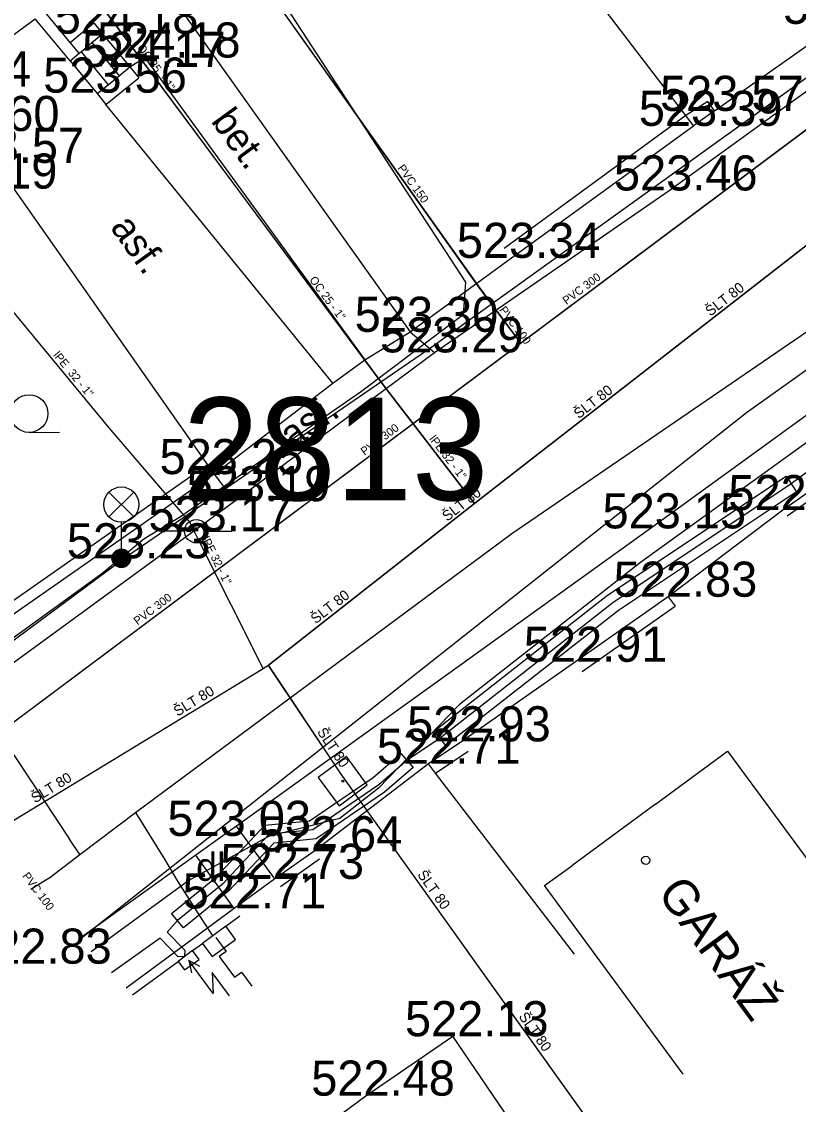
# Model space of a CAD drawing. Extents: x -668867 to -667827, y -1131943 to -1131019.
# Drawn here: x -668660.29 to -668643.7, y -1131524.01 to -1131500.87 of the extents above; entities that cross this region are included whole.
import ezdxf

# ---------------------------------------------------------------- set-up
doc = ezdxf.new("R2010")
doc.units = 0
for name, color, linetype in [('G_Bod_tecka', 7, 'Continuous'), ('G_Bod_vyska', 7, 'Continuous'), ('G_Budovy-znacky', 7, 'Continuous'), ('G_Budovy_Objekty', 7, 'Continuous'), ('G_Budovy_vstupy', 7, 'Continuous'), ('G_Cesty_Schody', 7, 'Continuous'), ('G_Objekty_technicke', 7, 'Continuous'), ('G_Plochy_zpevnene', 7, 'Continuous'), ('G_Ploty', 7, 'Continuous'), ('G_Ploty_vstupy', 7, 'Continuous'), ('G_Popisy_povrchu', 7, 'Continuous'), ('G_Poznamky_odkaz', 7, 'Continuous'), ('G_Site-Rozvadece', 7, 'Continuous'), ('G_Site-Sachty_N', 7, 'Continuous'), ('G_Site-vodovod', 7, 'Continuous'), ('G_Z_CHRANICKA-TEPLOVOD_kotovane', 7, 'Continuous'), ('G_Z_ELsilove_podz_kotovane', 7, 'Continuous'), ('G_Z_KANAL_podz_kotovane', 7, 'Continuous'), ('G_Z_PLYNY_podz_geodeticky', 7, 'Continuous'), ('G_Z_SPOJE_podz_geodeticky', 7, 'Continuous'), ('G_Z_SPOJE_podz_kotovane', 7, 'Continuous'), ('G_Z_SPOJE_podz_priblizne', 7, 'Continuous'), ('G_Z_VODA_podz_kotovane', 7, 'Continuous'), ('G_Zelen-Znacky', 7, 'Continuous'), ('Vrstva 1', 7, 'Continuous'), ('Vrstva 12', 7, 'Continuous'), ('Vrstva 17', 7, 'Continuous'), ('Vrstva 25', 7, 'Continuous'), ('Vrstva 26', 7, 'Continuous'), ('Vrstva 27', 7, 'Continuous'), ('Vrstva 3', 7, 'Continuous'), ('Vrstva 4', 7, 'Continuous'), ('Vrstva 6', 7, 'Continuous')]:
    doc.layers.add(name, color=color, linetype=linetype)

msp = doc.modelspace()

# ---------------------------------------------------------------- linework, layer by layer
at = {"layer": 'G_Bod_tecka'}
for p, q in [((-668658.56, -1131501.13), (-668658.56, -1131501.13)), ((-668657.66, -1131501.64), (-668657.66, -1131501.64)), ((-668657.98, -1131501.84), (-668657.98, -1131501.84)), ((-668658.65, -1131502.39), (-668658.65, -1131502.39)), ((-668645.49, -1131502.78), (-668645.49, -1131502.78)), ((-668645.94, -1131503.1), (-668645.94, -1131503.1)), ((-668646.46, -1131504.48), (-668646.46, -1131504.48)), ((-668649.83, -1131505.92), (-668649.83, -1131505.92)), ((-668651.99, -1131507.5), (-668651.99, -1131507.5)), ((-668651.47, -1131507.94), (-668651.47, -1131507.94)), ((-668656.18, -1131510.54), (-668656.18, -1131510.54)), ((-668655.74, -1131511.12), (-668655.74, -1131511.12)), ((-668644.03, -1131511.31), (-668644.03, -1131511.31)), ((-668646.86, -1131511.7), (-668646.86, -1131511.7)), ((-668656.56, -1131511.76), (-668656.56, -1131511.76)), ((-668658.16, -1131512.34), (-668658.16, -1131512.34)), ((-668646.48, -1131513.16), (-668646.48, -1131513.16)), ((-668648.46, -1131514.55), (-668648.46, -1131514.55)), ((-668650.89, -1131516.25), (-668650.89, -1131516.25)), ((-668651.6, -1131516.73), (-668651.6, -1131516.73)), ((-668655.99, -1131518.27), (-668655.99, -1131518.27)), ((-668654.05, -1131518.6), (-668654.05, -1131518.6)), ((-668654.88, -1131519.19), (-668654.88, -1131519.19)), ((-668655.75, -1131519.82), (-668655.75, -1131519.82)), ((-668651.08, -1131522.55), (-668651.08, -1131522.55)), ((-668652.94, -1131523.82), (-668652.94, -1131523.82))]:
    msp.add_line(p, q, dxfattribs=at)
at = {"layer": 'G_Budovy-znacky'}
msp.add_circle((-668646.959, -1131518.79), 0.0875, dxfattribs=at)
at = {"layer": 'G_Budovy_Objekty'}
for p, q in [((-668646.75, -1131517.59), (-668645.21, -1131516.46)), ((-668645.21, -1131516.46), (-668642.25, -1131520.49)), ((-668649.12, -1131519.33), (-668648.54, -1131518.91)), ((-668646.16, -1131523.36), (-668649.12, -1131519.33)), ((-668652.94, -1131523.82), (-668651.08, -1131522.55)), ((-668648.26, -1131526.68), (-668651.08, -1131522.55)), ((-668654.637, -1131525.078), (-668652.94, -1131523.82))]:
    msp.add_line(p, q, dxfattribs=at)
at = {"layer": 'G_Budovy_vstupy'}
for p, q in [((-668661.98, -1131502.26), (-668660, -1131500.81)), ((-668646.75, -1131517.59), (-668648.54, -1131518.91))]:
    msp.add_line(p, q, dxfattribs=at)
at = {"layer": 'G_Cesty_Schody'}
for p, q in [((-668659.25, -1131501.32), (-668658.75, -1131500.9)), ((-668658.75, -1131500.9), (-668658.56, -1131501.13)), ((-668658.79, -1131501.32), (-668658.56, -1131501.13)), ((-668658.56, -1131501.13), (-668657.98, -1131501.84)), ((-668659.02, -1131501.52), (-668658.44, -1131502.22)), ((-668658.79, -1131501.32), (-668658.21, -1131502.03)), ((-668659.25, -1131501.71), (-668659.06, -1131501.55)), ((-668659.25, -1131501.71), (-668658.68, -1131502.41)), ((-668658.21, -1131502.03), (-668657.98, -1131501.84)), ((-668657.98, -1131501.84), (-668657.79, -1131502.07)), ((-668658.68, -1131502.41), (-668658.44, -1131502.22)), ((-668658.49, -1131502.64), (-668657.79, -1131502.07)), ((-668658.44, -1131502.22), (-668658.21, -1131502.03)), ((-668658.68, -1131502.41), (-668658.49, -1131502.64))]:
    msp.add_line(p, q, dxfattribs=at)
msp.add_lwpolyline([(-668659.06, -1131501.55), (-668659.02, -1131501.52), (-668658.79, -1131501.32)], dxfattribs=at)
at = {"layer": 'G_Objekty_technicke'}
for p, q in [((-668658.425, -1131510.925), (-668657.895, -1131511.455)), ((-668658.425, -1131511.455), (-668657.895, -1131510.925)), ((-668658.16, -1131512.34), (-668658.16, -1131511.565))]:
    msp.add_line(p, q, dxfattribs=at)
for centre, radius in [((-668658.16, -1131511.19), 0.375), ((-668658.16, -1131512.34), 0.2), ((-668658.16, -1131512.34), 0.18), ((-668658.16, -1131512.34), 0.16), ((-668658.16, -1131512.34), 0.14), ((-668658.16, -1131512.34), 0.12), ((-668658.16, -1131512.34), 0.1), ((-668658.16, -1131512.34), 0.08), ((-668658.16, -1131512.34), 0.06), ((-668658.16, -1131512.34), 0.04), ((-668658.16, -1131512.34), 0.02)]:
    msp.add_circle(centre, radius, dxfattribs=at)
at = {"layer": 'G_Plochy_zpevnene'}
for p, q in [((-668657.84, -1131499.28), (-668651.99, -1131507.5)), ((-668659.25, -1131501.71), (-668660, -1131500.81)), ((-668659.25, -1131501.32), (-668659.79, -1131500.67)), ((-668659.06, -1131501.55), (-668659.25, -1131501.32)), ((-668657.98, -1131501.84), (-668657.66, -1131501.64)), ((-668657.66, -1131501.64), (-668652.96, -1131508.1)), ((-668653.64, -1131508.6), (-668658.49, -1131502.64)), ((-668634.79, -1131502.94), (-668646.86, -1131511.7)), ((-668651.99, -1131507.5), (-668651.47, -1131507.94)), ((-668655.74, -1131511.12), (-668651.47, -1131507.94)), ((-668656.18, -1131510.54), (-668655.74, -1131511.12)), ((-668654.88, -1131519.19), (-668655.7, -1131518.06)), ((-668655.75, -1131519.82), (-668656.57, -1131518.68))]:
    msp.add_line(p, q, dxfattribs=at)
for points in [[(-668651.47, -1131507.94), (-668646.46, -1131504.48), (-668639.4, -1131499.37), (-668635.23, -1131496.4), (-668633.63, -1131495.24)], [(-668660.68, -1131504.13), (-668656.32, -1131510.34), (-668656.18, -1131510.54)], [(-668662.986, -1131516.401), (-668655.74, -1131511.12)], [(-668646.86, -1131511.7), (-668655.7, -1131518.06), (-668655.99, -1131518.27), (-668656.57, -1131518.68), (-668659.067, -1131520.474)]]:
    msp.add_lwpolyline(points, dxfattribs=at)
at = {"layer": 'G_Ploty'}
for p, q in [((-668646.1, -1131502.88), (-668652.73, -1131494.21)), ((-668645.63, -1131502.58), (-668646.1, -1131502.88)), ((-668645.49, -1131502.78), (-668645.63, -1131502.58)), ((-668646.1, -1131502.88), (-668649.98, -1131505.72)), ((-668645.94, -1131503.1), (-668646.1, -1131502.88)), ((-668645.49, -1131502.78), (-668645.94, -1131503.1)), ((-668649.83, -1131505.92), (-668645.94, -1131503.1)), ((-668634.69, -1131504.75), (-668644.03, -1131511.31)), ((-668643.94, -1131511.43), (-668638.45, -1131507.57)), ((-668656.18, -1131510.54), (-668663.62, -1131515.742)), ((-668656.32, -1131510.34), (-668661.59, -1131514.03)), ((-668646.48, -1131513.16), (-668648.46, -1131514.55)), ((-668646.48, -1131513.16), (-668646.33, -1131513.36)), ((-668648.32, -1131514.76), (-668646.33, -1131513.36)), ((-668650.89, -1131516.25), (-668651.6, -1131516.73)), ((-668651.45, -1131516.93), (-668650.75, -1131516.46)), ((-668651.45, -1131516.93), (-668651.6, -1131516.73)), ((-668648.48, -1131520.8), (-668651.45, -1131516.93)), ((-668654.05, -1131518.6), (-668654.88, -1131519.19)), ((-668654.76, -1131519.35), (-668653.93, -1131518.76)), ((-668655.75, -1131519.82), (-668658.06, -1131521.52)), ((-668655.93, -1131520.2), (-668655.63, -1131519.98)), ((-668656.64, -1131520.72), (-668656.43, -1131520.57)), ((-668657.921, -1131521.665), (-668656.95, -1131520.95))]:
    msp.add_line(p, q, dxfattribs=at)
at = {"layer": 'G_Ploty_vstupy'}
for p, q in [((-668645.49, -1131502.78), (-668642.86, -1131500.92)), ((-668652.96, -1131508.1), (-668651.99, -1131507.5)), ((-668653.64, -1131508.6), (-668652.96, -1131508.1)), ((-668656.18, -1131510.54), (-668653.64, -1131508.6)), ((-668644.03, -1131511.31), (-668646.48, -1131513.16)), ((-668648.46, -1131514.55), (-668650.89, -1131516.25)), ((-668651.6, -1131516.73), (-668654.05, -1131518.6)), ((-668654.88, -1131519.19), (-668655.75, -1131519.82))]:
    msp.add_line(p, q, dxfattribs=at)
msp.add_lwpolyline([(-668651.99, -1131507.5), (-668649.83, -1131505.92)], dxfattribs=at)
at = {"layer": 'G_Site-Rozvadece'}
for p, q in [((-668656.202, -1131521.635), (-668656.72, -1131520.93)), ((-668656.487, -1131521.062), (-668656.72, -1131520.93)), ((-668656.72, -1131520.93), (-668656.664, -1131521.193)), ((-668655.852, -1131521.689), (-668656.223, -1131521.185)), ((-668656.223, -1131521.185), (-668656.202, -1131521.635))]:
    msp.add_line(p, q, dxfattribs=at)
for points in [[(-668655.87, -1131520.28), (-668655.93, -1131520.2), (-668656.43, -1131520.57), (-668656.37, -1131520.65), (-668656.22, -1131520.85), (-668655.72, -1131520.48)], [(-668656.64, -1131520.72), (-668656.95, -1131520.95), (-668656.81, -1131521.13), (-668656.5, -1131520.91)]]:
    msp.add_lwpolyline(points, close=True, dxfattribs=at)
msp.add_lwpolyline([(-668656.14, -1131520.44), (-668655.923, -1131520.737), (-668656.07, -1131520.845), (-668655.743, -1131521.29), (-668655.595, -1131521.182), (-668655.376, -1131521.478)], dxfattribs=at)
at = {"layer": 'G_Site-Sachty_N'}
msp.add_lwpolyline([(-668653.51, -1131517.624), (-668652.906, -1131517.18), (-668653.35, -1131516.576), (-668653.954, -1131517.02)], close=True, dxfattribs=at)
msp.add_circle((-668653.43, -1131517.1), 0.02, dxfattribs=at)
at = {"layer": 'G_Site-vodovod'}
for p, q in [((-668656.81, -1131511.76), (-668657.31, -1131511.76)), ((-668656.31, -1131511.76), (-668655.81, -1131511.76))]:
    msp.add_line(p, q, dxfattribs=at)
msp.add_circle((-668656.56, -1131511.76), 0.25, dxfattribs=at)
at = {"layer": 'G_Z_CHRANICKA-TEPLOVOD_kotovane'}
for points in [[(-668651.473, -1131516.023), (-668647.777, -1131513.128), (-668643.961, -1131510.584), (-668643.739, -1131510.916), (-668647.543, -1131513.452), (-668651.227, -1131516.337)], [(-668657.086, -1131519.925), (-668656.137, -1131519.153), (-668655.095, -1131518.038), (-668654.14, -1131517.946), (-668652.782, -1131517.021), (-668652.191, -1131516.509), (-668651.929, -1131516.811), (-668652.538, -1131517.339), (-668654, -1131518.334), (-668654.905, -1131518.422), (-668655.863, -1131519.447), (-668656.833, -1131520.236)]]:
    msp.add_lwpolyline(points, close=True, dxfattribs=at)
at = {"layer": 'G_Z_ELsilove_podz_kotovane'}
for points in [[(-668663.235, -1131516.142), (-668658.05, -1131512.3), (-668651.53, -1131507.82), (-668636.54, -1131497.04), (-668629.83, -1131492.22), (-668629.73, -1131491.85), (-668629.57, -1131492.08), (-668621.5, -1131486.25), (-668606.96, -1131475.86), (-668606.86, -1131475.52), (-668606.76, -1131475.72), (-668596.23, -1131468.15)], [(-668627.94, -1131499.699), (-668628.447, -1131499.684), (-668631.256, -1131501.544), (-668630.814, -1131502.09), (-668630.83, -1131502.23), (-668630.97, -1131502.216), (-668631.421, -1131501.659), (-668637.95, -1131506.4), (-668643.85, -1131510.75), (-668647.66, -1131513.29), (-668651.35, -1131516.18), (-668652.06, -1131516.66), (-668652.66, -1131517.18), (-668654.07, -1131518.14), (-668655, -1131518.23), (-668656, -1131519.3), (-668656.96, -1131520.08), (-668657.183, -1131520.326), (-668656.805, -1131520.712), (-668656.809, -1131520.849), (-668656.947, -1131520.852), (-668657.332, -1131520.458), (-668658.372, -1131521.196)]]:
    msp.add_lwpolyline(points, dxfattribs=at)
at = {"layer": 'G_Z_KANAL_podz_kotovane'}
msp.add_line((-668650.54, -1131506.52), (-668649.63, -1131507.75), dxfattribs=at)
for points in [[(-668664.4, -1131490.84), (-668662.8, -1131489.66), (-668655.12, -1131500.08), (-668650.54, -1131506.52)], [(-668640.74, -1131501.1), (-668662.245, -1131517.171)]]:
    msp.add_lwpolyline(points, dxfattribs=at)
at = {"layer": 'G_Z_PLYNY_podz_geodeticky'}
for points in [[(-668660.092, -1131519.409), (-668659.77, -1131519.21), (-668659.69, -1131519.16), (-668659.05, -1131518.67), (-668657.86, -1131517.77), (-668649.82, -1131511.81), (-668639.62, -1131504.83)], [(-668661.55, -1131514.89), (-668659.27, -1131518.34)], [(-668657.86, -1131517.77), (-668657.24, -1131518.77), (-668656.96, -1131519.24), (-668656.43, -1131520.08), (-668656.22, -1131520.39)], [(-668659.05, -1131518.67), (-668659.27, -1131518.34)]]:
    msp.add_lwpolyline(points, dxfattribs=at)
at = {"layer": 'G_Z_SPOJE_podz_geodeticky'}
for points in [[(-668659.76, -1131499.32), (-668656.78, -1131497.22), (-668654.75, -1131500.39), (-668650.81, -1131506.44), (-668650.86, -1131507.14), (-668653.05, -1131508.79), (-668656.45, -1131511.14), (-668656.9, -1131511.45), (-668657.68, -1131511.93), (-668658.58, -1131512.67), (-668663.292, -1131516.083)], [(-668631.14, -1131499.93), (-668635.82, -1131502.83), (-668644.81, -1131509.23), (-668659.051, -1131520.491)], [(-668638.39, -1131506.21), (-668643.33, -1131509.73), (-668647.07, -1131512.43), (-668650.94, -1131515.46), (-668652.67, -1131517.25), (-668653.49, -1131517.9), (-668655.02, -1131518.28), (-668656.72, -1131519.22), (-668658.807, -1131520.744)]]:
    msp.add_lwpolyline(points, dxfattribs=at)
at = {"layer": 'G_Z_SPOJE_podz_kotovane'}
for points in [[(-668659.76, -1131499.32), (-668656.78, -1131497.22), (-668654.75, -1131500.39), (-668650.81, -1131506.44), (-668650.86, -1131507.14), (-668653.05, -1131508.79), (-668656.45, -1131511.14), (-668656.9, -1131511.45), (-668657.68, -1131511.93), (-668658.58, -1131512.67), (-668663.292, -1131516.083)], [(-668638.39, -1131506.21), (-668643.33, -1131509.73), (-668647.07, -1131512.43), (-668650.94, -1131515.46), (-668652.67, -1131517.25), (-668653.49, -1131517.9), (-668655.02, -1131518.28), (-668656.72, -1131519.22), (-668658.807, -1131520.744)]]:
    msp.add_lwpolyline(points, dxfattribs=at)
at = {"layer": 'G_Z_SPOJE_podz_priblizne'}
for points in [[(-668659.76, -1131499.32), (-668656.78, -1131497.22), (-668654.75, -1131500.39), (-668650.81, -1131506.44), (-668650.86, -1131507.14), (-668653.05, -1131508.79), (-668656.45, -1131511.14), (-668656.9, -1131511.45), (-668657.68, -1131511.93), (-668658.58, -1131512.67), (-668663.292, -1131516.083)], [(-668631.14, -1131499.93), (-668635.82, -1131502.83), (-668644.81, -1131509.23), (-668659.051, -1131520.491)], [(-668638.39, -1131506.21), (-668643.33, -1131509.73), (-668647.07, -1131512.43), (-668650.94, -1131515.46), (-668652.67, -1131517.25), (-668653.49, -1131517.9), (-668655.02, -1131518.28), (-668656.72, -1131519.22), (-668658.807, -1131520.744)]]:
    msp.add_lwpolyline(points, dxfattribs=at)
at = {"layer": 'G_Z_VODA_podz_kotovane'}
for p, q in [((-668652.56, -1131508.63), (-668658.91, -1131500.1)), ((-668650.61, -1131511.17), (-668652.56, -1131508.63))]:
    msp.add_line(p, q, dxfattribs=at)
for points in [[(-668559.06, -1131445.68), (-668574.11, -1131456.23), (-668577.03, -1131458.24), (-668577.08, -1131458.28), (-668590.65, -1131468.18), (-668601, -1131474.8), (-668610.7, -1131482.06), (-668610.75, -1131482.09), (-668617.27, -1131486.68), (-668627.28, -1131493.39), (-668634.91, -1131499.35), (-668635.56, -1131499.77), (-668635.57, -1131499.77), (-668638, -1131501.36), (-668650.61, -1131511.17), (-668655.02, -1131514.63), (-668655.13, -1131514.7), (-668661.121, -1131518.339)], [(-668663.41, -1131503.29), (-668663.35, -1131503.38), (-668662.37, -1131504.78), (-668658.43, -1131509.55), (-668656.69, -1131511.58), (-668656.6, -1131511.78), (-668656.5, -1131511.98), (-668655.13, -1131514.7)], [(-668655.02, -1131514.63), (-668653.47, -1131516.95), (-668627.633, -1131553.14)]]:
    msp.add_lwpolyline(points, dxfattribs=at)
at = {"layer": 'G_Zelen-Znacky'}
msp.add_line((-668660.132, -1131509.65), (-668659.482, -1131509.647), dxfattribs=at)
msp.add_circle((-668660.132, -1131509.247), 0.403, dxfattribs=at)
at = {"layer": 'Vrstva 1'}
msp.add_line((-668658.05, -1131512.3), (-668658.05, -1131512.3), dxfattribs=at)
at = {"layer": 'Vrstva 12'}
msp.add_line((-668650.544, -1131506.524), (-668649.631, -1131507.746), dxfattribs=at)
for points in [[(-668664.398, -1131490.842), (-668662.8, -1131489.66), (-668655.12, -1131500.08), (-668650.544, -1131506.524)], [(-668640.738, -1131501.103), (-668662.246, -1131517.17)]]:
    msp.add_lwpolyline(points, dxfattribs=at)
at = {"layer": 'Vrstva 17'}
for p, q in [((-668651.53, -1131507.82), (-668636.54, -1131497.04)), ((-668658.05, -1131512.3), (-668651.53, -1131507.82)), ((-668663.235, -1131516.142), (-668658.05, -1131512.3))]:
    msp.add_line(p, q, dxfattribs=at)
at = {"layer": 'Vrstva 25'}
for p, q in [((-668652.565, -1131508.632), (-668658.907, -1131500.096)), ((-668650.614, -1131511.168), (-668652.565, -1131508.632))]:
    msp.add_line(p, q, dxfattribs=at)
msp.add_lwpolyline([(-668655.025, -1131514.63), (-668653.469, -1131516.948), (-668627.624, -1131553.149)], dxfattribs=at)
at = {"layer": 'Vrstva 26'}
msp.add_lwpolyline([(-668663.411, -1131503.293), (-668663.35, -1131503.38), (-668662.37, -1131504.78), (-668658.43, -1131509.55), (-668656.69, -1131511.58), (-668656.6, -1131511.78), (-668656.498, -1131511.983), (-668655.134, -1131514.697)], dxfattribs=at)
at = {"layer": 'Vrstva 27'}
msp.add_lwpolyline([(-668559.059, -1131445.682), (-668574.109, -1131456.225), (-668577.025, -1131458.241), (-668577.075, -1131458.277), (-668590.645, -1131468.176), (-668601, -1131474.798), (-668610.7, -1131482.06), (-668610.75, -1131482.09), (-668617.268, -1131486.684), (-668627.279, -1131493.392), (-668634.906, -1131499.353), (-668635.564, -1131499.768), (-668635.565, -1131499.769), (-668638.004, -1131501.364), (-668650.614, -1131511.168), (-668655.025, -1131514.63), (-668655.134, -1131514.697), (-668661.121, -1131518.339)], dxfattribs=at)
at = {"layer": 'Vrstva 6'}
for p, q in [((-668652.565, -1131508.632), (-668652.565, -1131508.632)), ((-668656.6, -1131511.78), (-668656.6, -1131511.78)), ((-668653.469, -1131516.948), (-668653.469, -1131516.948))]:
    msp.add_line(p, q, dxfattribs=at)

# ---------------------------------------------------------------- texts
at = {"layer": 'G_Bod_vyska'}
for s, p in [('524.18', (-668659.582, -1131501.13)), ('523.57', (-668644.024, -1131500.92)), ('524.18', (-668658.682, -1131501.64)), ('524.17', (-668659.002, -1131501.84)), ('523.64', (-668663.158, -1131502.26)), ('523.56', (-668659.828, -1131502.39)), ('523.57', (-668646.654, -1131502.78)), ('523.60', (-668662.549, -1131503.21)), ('523.39', (-668647.106, -1131503.1)), ('523.57', (-668662.024, -1131503.89)), ('524.19', (-668662.594, -1131504.44)), ('523.46', (-668647.638, -1131504.48)), ('523.34', (-668650.994, -1131505.92)), ('523.30', (-668653.176, -1131507.5)), ('523.29', (-668652.636, -1131507.94)), ('523.25', (-668657.344, -1131510.54)), ('523.19', (-668656.764, -1131511.12)), ('522.87', (-668645.194, -1131511.31)), ('523.17', (-668657.582, -1131511.76)), ('523.15', (-668647.882, -1131511.7)), ('523.23', (-668659.324, -1131512.34)), ('522.83', (-668647.644, -1131513.16)), ('522.91', (-668649.564, -1131514.55)), ('522.93', (-668652.056, -1131516.25)), ('522.71', (-668652.702, -1131516.73)), ('523.03', (-668657.176, -1131518.27)), ('522.64', (-668655.228, -1131518.6)), ('522.73', (-668656.044, -1131519.19)), ('522.71', (-668656.852, -1131519.82)), ('522.83', (-668661.434, -1131521)), ('522.13', (-668652.102, -1131522.55)), ('522.48', (-668654.104, -1131523.82))]:
    msp.add_text(s, height=0.75, dxfattribs=at).set_placement(p)
at = {"layer": 'G_Popisy_povrchu'}
for s, rotation, p in [('bet.', 306.0431, (-668656.261, -1131503)), ('asf.', 305.6978, (-668658.412, -1131505.272)), ('asf.', 35.4386, (-668654.511, -1131510.029))]:
    msp.add_text(s, height=0.6, rotation=rotation, dxfattribs=at).set_placement(p)
msp.add_text('dl.', height=0.6, dxfattribs=at).set_placement((-668656.563, -1131519.23))
at = {"layer": 'G_Poznamky_odkaz'}
msp.add_text('GARÁŽ', height=0.75, rotation=306.297, dxfattribs=at).set_placement((-668646.731, -1131519.491))
at = {"layer": 'Vrstva 3'}
for s, rotation, p in [('PVC 150', 305.3875, (-668652.269, -1131504.002)), ('PVC 300', 36.7408, (-668648.654, -1131506.929)), ('PVC 100', 306.7304, (-668650.097, -1131507.034)), ('PVC 300', 36.7408, (-668652.966, -1131510.15)), ('PVC 300', 36.7611, (-668657.816, -1131513.773)), ('PVC 100', 306.7747, (-668660.284, -1131519.128))]:
    msp.add_text(s, height=0.1755, rotation=rotation, dxfattribs=at).set_placement(p)
at = {"layer": 'Vrstva 4'}
for s, height, rotation, p in [('OC 25  - 1"', 0.17551, 306.4896, (-668657.832, -1131501.435)), ('OC 25 - 1"', 0.1755, 306.5611, (-668654.153, -1131506.391)), ('ŠLT 80', 0.2194, 37.9092, (-668645.579, -1131507.178)), ('lPE  32 - 1"', 0.17551, 309.6195, (-668659.627, -1131508.005)), ('ŠLT 80', 0.2194, 37.9226, (-668648.39, -1131509.369)), ('lPE 32 - 1"', 0.17551, 307.585, (-668651.593, -1131509.793)), ('ŠLT 80', 0.2194, 37.9569, (-668651.2, -1131511.56)), ('lPE 32 - 1"', 0.17551, 296.3181, (-668656.449, -1131511.924)), ('ŠLT 80', 0.2194, 37.9435, (-668654.011, -1131513.75)), ('ŠLT 80', 0.2194, 31.3281, (-668656.96, -1131515.725)), ('ŠLT 80', 0.2194, 303.8973, (-668653.989, -1131516.047)), ('ŠLT 80', 0.2194, 31.3281, (-668660.005, -1131517.577)), ('ŠLT 80', 0.2194, 305.5179, (-668651.848, -1131519.096)), ('ŠLT 80', 0.2194, 305.4903, (-668649.683, -1131522.13))]:
    msp.add_text(s, height=height, rotation=rotation, dxfattribs=at).set_placement(p)
msp.add_text('2813', height=2.1939, dxfattribs=at).set_placement((-668656.847, -1131511.099))

doc.saveas('drawing.dxf')
